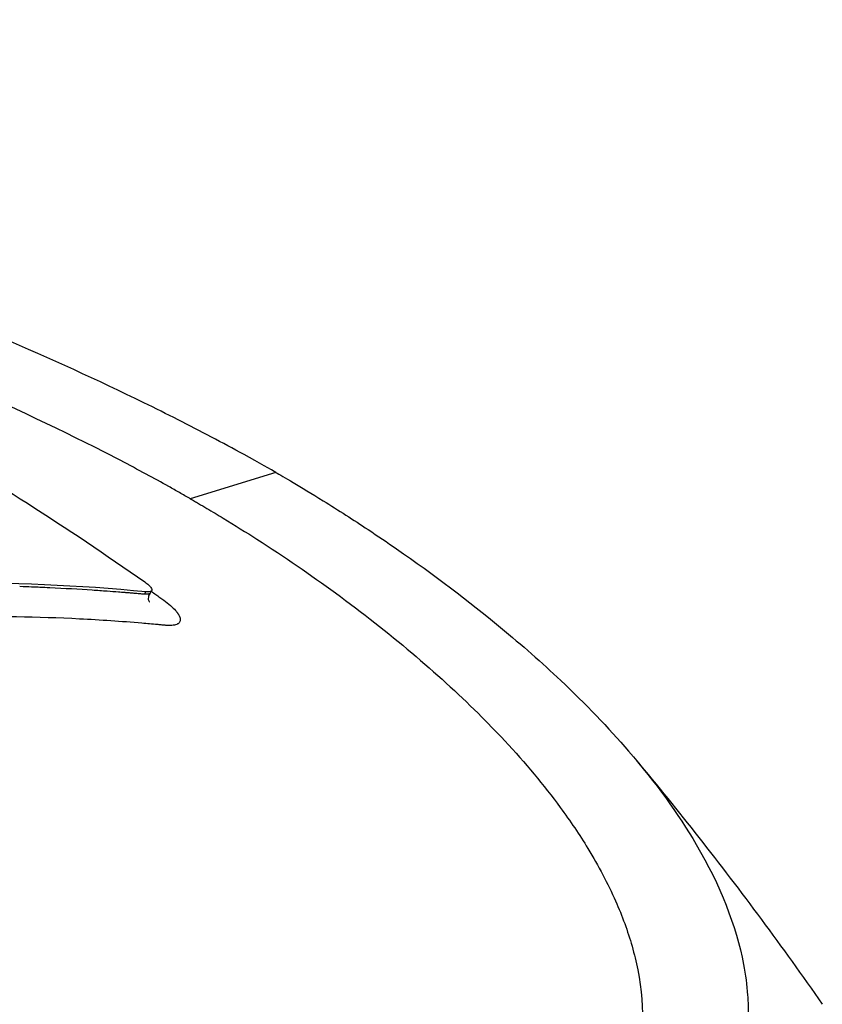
# Model space of a CAD drawing. Header units: millimetres. Extents: x 0 to 4378, y 0 to 2376.
# Tile 306 of 331: x 2740 to 2761, y 1266 to 1292. Entities that reach past the tile are written whole.
import ezdxf

# ---------------------------------------------------------------- set-up
doc = ezdxf.new("R2010")
doc.units = ezdxf.units.MM
doc.header["$LTSCALE"] = 0.2
doc.layers.add('01_Object Line', color=4, linetype='Continuous')

# ---------------------------------------------------------------- blocks, each defined once
blk = doc.blocks.new('A$C6724399f_1')
for p, q in [((38.28, 246.091), (36.071, 245.415)), ((34.894, 242.953), (34.929, 243.014)), ((35.038, 242.981), (35.074, 243.045))]:
    blk.add_line(p, q)
for points, knots in [([(38.28, 246.091), (38.179, 246.149), (37.836, 246.344), (37.182, 246.703), (36.9, 246.855), (36.05, 247.303), (35.468, 247.598), (33.694, 248.466), (32.463, 249.026), (30.376, 249.918), (29.5, 250.279), (28.118, 250.822), (27.612, 251.016), (25.738, 251.715), (24.343, 252.201), (21.067, 253.264), (19.136, 253.834), (16.059, 254.646), (14.933, 254.924), (8.276, 256.454), (3.278, 257.152), (-3.162, 257.673), (-5.454, 257.76), (-10.833, 257.722), (-15.34, 257.477), (-21.548, 255.792), (-23.311, 255.066), (-26.13, 253.337), (-27.184, 252.334), (-27.839, 251.216)], [-11.591769, -11.591769, -11.591769, -11.591769, -11.369233, -11.369233, -11.2055, -11.2055, -10.879051, -10.879051, -10.229253, -10.229253, -9.808886, -9.808886, -9.569695, -9.569695, -8.931682, -8.931682, -8.097781, -8.097781, -7.622133, -7.622133, -5.29353, -5.29353, -3.945591, -3.945591, -1.974095, -1.974095, -0.987299, -0.987299, -0.000001, -0.000001, -0.000001, -0.000001]), ([(36.071, 245.415), (36.046, 245.429), (36.025, 245.441), (35.98, 245.467), (35.958, 245.48), (35.889, 245.519), (35.843, 245.545), (35.704, 245.624), (35.611, 245.676), (35.325, 245.836), (35.131, 245.942), (34.5, 246.283), (34.059, 246.513), (32.3, 247.402), (30.903, 248.049), (27.524, 249.498), (25.477, 250.289), (20.352, 252.073), (17.205, 253.009), (8.749, 255.103), (3.862, 255.889), (-5.811, 256.829), (-10.19, 256.745), (-16.784, 256.078), (-19.567, 255.462), (-24.096, 253.703), (-25.794, 252.572), (-26.866, 251.22)], [-6.407087, -6.407087, -6.407087, -6.407087, -6.401237, -6.401237, -6.39525, -6.39525, -6.383254, -6.383254, -6.359103, -6.359103, -6.309555, -6.309555, -6.200269, -6.200269, -5.881807, -5.881807, -5.449682, -5.449682, -4.832371, -4.832371, -3.815475, -3.815475, -2.514487, -2.514487, -1.264317, -1.264317, -0.000001, -0.000001, -0.000001, -0.000001]), ([(22.726, 250.304), (23.795, 249.809), (24.857, 249.288), (26.922, 248.215), (27.922, 247.667), (29.911, 246.517), (30.895, 245.919), (32.891, 244.646), (33.899, 243.97), (34.898, 243.27)], [-1.723661, -1.723661, -1.723661, -1.723661, -1.283811, -1.283811, -0.862142, -0.862142, -0.440299, -0.440299, -0.000001, -0.000001, -0.000001, -0.000001]), ([(38.28, 246.091), (38.449, 245.993), (38.901, 245.733), (39.894, 245.117), (40.28, 244.869), (40.905, 244.455), (41.15, 244.288), (42.35, 243.457), (43.247, 242.778), (44.62, 241.644), (45.138, 241.187), (46.266, 240.124), (46.85, 239.516), (48.067, 238.102), (48.65, 237.298), (49.735, 235.45), (50.146, 234.413), (50.387, 233.145), (50.421, 232.881), (50.45, 232.49), (50.455, 232.361), (50.458, 232.105), (50.456, 231.979), (50.447, 231.787), (50.442, 231.723), (50.427, 231.53), (50.413, 231.405), (50.377, 231.158), (50.355, 231.036), (50.317, 230.855), (50.303, 230.795), (50.273, 230.672), (50.257, 230.609), (50.222, 230.485), (50.203, 230.423), (50.145, 230.237), (50.101, 230.112), (50.011, 229.879), (49.964, 229.766), (49.863, 229.544), (49.809, 229.435), (49.635, 229.109), (49.504, 228.894), (49.206, 228.461), (49.036, 228.241), (48.69, 227.842), (48.518, 227.662), (48.274, 227.427), (48.222, 227.379), (47.956, 227.135), (47.73, 226.947), (47.368, 226.671), (47.244, 226.58), (46.99, 226.403), (46.86, 226.315), (46.593, 226.143), (46.458, 226.059), (46.247, 225.934), (46.175, 225.892), (46.033, 225.811), (45.964, 225.772), (45.817, 225.692), (45.743, 225.652), (45.53, 225.539), (45.382, 225.464), (44.082, 224.826), (42.757, 224.338), (41.138, 223.897), (40.999, 223.86), (40.719, 223.788), (40.581, 223.754), (40.306, 223.687), (40.17, 223.655), (39.898, 223.593), (39.763, 223.563), (39.495, 223.505), (39.36, 223.477), (38.972, 223.398), (38.709, 223.348), (37.941, 223.209), (37.418, 223.125), (36.682, 223.02), (36.451, 222.989), (36.108, 222.945), (35.999, 222.932), (35.673, 222.893), (35.457, 222.868), (35.034, 222.823), (34.83, 222.803), (34.234, 222.747), (33.841, 222.714), (32.744, 222.636), (32.031, 222.598), (30.759, 222.552), (30.207, 222.54), (28.806, 222.525), (27.949, 222.532), (26.643, 222.565), (26.205, 222.579), (25.541, 222.607), (25.319, 222.618), (24.985, 222.635), (24.874, 222.641), (24.706, 222.65), (24.651, 222.653), (24.567, 222.658), (24.539, 222.659), (24.483, 222.662), (24.455, 222.664), (24.427, 222.666)], [0.000492, 0.000492, 0.000492, 0.000492, 0.070477, 0.070477, 0.116784, 0.116784, 0.147598, 0.147598, 0.270163, 0.270163, 0.35129, 0.35129, 0.459378, 0.459378, 0.603543, 0.603543, 0.795477, 0.795477, 0.846759, 0.846759, 0.872247, 0.872247, 0.897546, 0.897546, 0.910816, 0.910816, 0.936058, 0.936058, 0.961053, 0.961053, 0.973407, 0.973407, 0.986612, 0.986612, 0.999925, 0.999925, 1.026343, 1.026343, 1.051465, 1.051465, 1.076258, 1.076258, 1.125243, 1.125243, 1.177878, 1.177878, 1.224985, 1.224985, 1.237745, 1.237745, 1.287061, 1.287061, 1.311764, 1.311764, 1.336615, 1.336615, 1.361333, 1.361333, 1.372959, 1.372959, 1.384222, 1.384222, 1.395507, 1.395507, 1.41867, 1.41867, 1.596072, 1.596072, 1.612752, 1.612752, 1.628768, 1.628768, 1.644172, 1.644172, 1.659003, 1.659003, 1.673475, 1.673475, 1.702106, 1.702106, 1.756638, 1.756638, 1.781274, 1.781274, 1.792708, 1.792708, 1.814679, 1.814679, 1.835454, 1.835454, 1.874477, 1.874477, 1.942807, 1.942807, 1.994085, 1.994085, 2.070998, 2.070998, 2.109452, 2.109452, 2.128666, 2.128666, 2.138273, 2.138273, 2.143077, 2.143077, 2.145479, 2.145479, 2.147874, 2.147874, 2.147874, 2.147874]), ([(36.071, 245.415), (36.112, 245.391), (36.144, 245.373), (36.214, 245.332), (36.25, 245.311), (36.356, 245.249), (36.427, 245.208), (36.641, 245.081), (36.782, 244.997), (37.218, 244.732), (37.51, 244.55), (38.5, 243.916), (39.177, 243.452), (41.208, 241.968), (42.443, 240.924), (43.729, 239.649), (43.959, 239.413), (44.713, 238.602), (45.191, 238.028), (45.871, 237.104), (46.108, 236.752), (46.6, 235.946), (46.838, 235.495), (47.209, 234.656), (47.351, 234.268), (47.519, 233.68), (47.568, 233.476), (47.807, 232.258), (47.77, 231.284), (47.356, 229.915), (47.16, 229.476), (46.653, 228.631), (46.34, 228.226), (45.605, 227.459), (45.186, 227.098), (44.236, 226.413), (43.706, 226.09), (40.776, 224.57), (37.626, 223.72), (32.919, 223.176), (32.003, 223.097), (29.637, 222.953), (28.151, 222.918), (25.842, 222.943), (25.058, 222.965), (23.467, 223.034), (22.659, 223.081), (21.842, 223.141)], [0.000001, 0.000001, 0.000001, 0.000001, 0.017289, 0.017289, 0.034993, 0.034993, 0.070506, 0.070506, 0.142461, 0.142461, 0.294734, 0.294734, 0.67969, 0.67969, 1.52071, 1.52071, 1.712137, 1.712137, 2.17847, 2.17847, 2.468632, 2.468632, 2.845677, 2.845677, 3.177241, 3.177241, 3.354712, 3.354712, 4.246918, 4.246918, 4.688059, 4.688059, 5.129475, 5.129475, 5.562211, 5.562211, 5.997516, 5.997516, 7.753462, 7.753462, 8.159608, 8.159608, 8.770872, 8.770872, 9.07783, 9.07783, 9.385555, 9.385555, 9.385555, 9.385555]), ([(34.929, 243.014), (33.2, 243.182), (31.438, 243.258), (27.803, 243.227), (25.931, 243.116), (24.029, 242.909)], [-1.719587, -1.719587, -1.719587, -1.719587, -0.870829, -0.870829, -0.000001, -0.000001, -0.000001, -0.000001]), ([(34.894, 242.953), (34.887, 242.954), (34.873, 242.955), (34.851, 242.957), (34.822, 242.959), (34.781, 242.963), (34.726, 242.967), (34.708, 242.969), (34.689, 242.97), (34.667, 242.972), (34.639, 242.974), (34.609, 242.977), (34.575, 242.98), (34.569, 242.98), (34.564, 242.98), (34.558, 242.981), (34.548, 242.982), (34.538, 242.982), (34.529, 242.983), (34.513, 242.984), (34.498, 242.986), (34.483, 242.987), (34.467, 242.988), (34.452, 242.989), (34.437, 242.991), (34.421, 242.992), (34.406, 242.993), (34.391, 242.994), (34.359, 242.997), (34.328, 242.999), (34.299, 243.001), (34.272, 243.003), (34.246, 243.005), (34.221, 243.007), (34.124, 243.015), (34.027, 243.022), (33.93, 243.029), (33.802, 243.038), (33.675, 243.047), (33.546, 243.055), (33.202, 243.078), (32.836, 243.099), (32.447, 243.118), (32.362, 243.122), (32.277, 243.126), (32.19, 243.13), (32.082, 243.135), (31.91, 243.143), (31.674, 243.15)], [0, 0, 0, 0, 0.0133397, 0.0133397, 0.0133397, 0.03125, 0.03125, 0.03125, 0.0436988, 0.0436988, 0.0436988, 0.0597938, 0.0597938, 0.0597938, 0.0625, 0.0625, 0.0625, 0.0673095, 0.0673095, 0.0673095, 0.0751746, 0.0751746, 0.0751746, 0.0832707, 0.0832707, 0.0832707, 0.0916192, 0.0916192, 0.0916192, 0.1091793, 0.1091793, 0.1091793, 0.125, 0.125, 0.125, 0.1792162, 0.1792162, 0.1792162, 0.25, 0.25, 0.25, 0.4553665, 0.4553665, 0.4553665, 0.5, 0.5, 0.5, 0.6281551, 0.6281551, 0.6281551, 0.6281551]), ([(34.898, 243.27), (34.936, 243.244), (34.968, 243.218), (35.02, 243.171), (35.04, 243.149), (35.07, 243.108), (35.078, 243.089), (35.081, 243.057), (35.076, 243.044), (35.053, 243.024), (35.035, 243.017), (34.989, 243.011), (34.962, 243.011), (34.929, 243.014)], [-0.09818224, -0.09818224, -0.09818224, -0.09818224, -0.08163434, -0.08163434, -0.06586622, -0.06586622, -0.04902056, -0.04902056, -0.0323577, -0.0323577, -0.01585951, -0.01585951, -0.00000099, -0.00000099, -0.00000099, -0.00000099]), ([(35.037, 242.982), (35.037, 242.981), (35.037, 242.981), (35.037, 242.981), (35.032, 242.973), (35.024, 242.966), (35.008, 242.96), (35.006, 242.959), (35.005, 242.959), (35.003, 242.958), (34.984, 242.953), (34.961, 242.951), (34.939, 242.951), (34.923, 242.951), (34.907, 242.952), (34.894, 242.953)], [0.6308489, 0.6308489, 0.6308489, 0.6308489, 0.6333546, 0.6333546, 0.6333546, 0.75, 0.75, 0.75, 0.7608461, 0.7608461, 0.7608461, 0.894498, 0.894498, 0.894498, 0.9998939, 0.9998939, 0.9998939, 0.9998939]), ([(35.035, 242.978), (35.024, 242.96), (35.015, 242.943), (35, 242.909), (34.995, 242.894), (34.987, 242.857), (34.986, 242.836), (34.991, 242.803), (34.996, 242.79), (35.006, 242.769), (35.012, 242.762), (35.017, 242.756), (35.018, 242.756), (35.018, 242.756)], [0.000311, 0.000311, 0.000311, 0.000311, 0.007183, 0.007183, 0.01325929, 0.01325929, 0.02256167, 0.02256167, 0.03116217, 0.03116217, 0.04207073, 0.04207073, 0.04742149, 0.04742149, 0.04742149, 0.04742149]), ([(35.064, 243.028), (35.105, 243), (35.145, 242.972), (35.185, 242.943), (35.219, 242.92), (35.253, 242.896), (35.287, 242.872), (35.304, 242.86), (35.322, 242.848), (35.338, 242.836), (35.355, 242.824), (35.371, 242.812), (35.387, 242.801), (35.451, 242.753), (35.509, 242.707), (35.56, 242.662), (35.611, 242.617), (35.655, 242.574), (35.691, 242.533), (35.7, 242.523), (35.708, 242.513), (35.716, 242.503), (35.72, 242.498), (35.724, 242.493), (35.728, 242.488), (35.73, 242.486), (35.732, 242.483), (35.734, 242.481), (35.735, 242.478), (35.737, 242.476), (35.739, 242.473), (35.746, 242.464), (35.753, 242.454), (35.759, 242.445), (35.762, 242.44), (35.765, 242.436), (35.768, 242.431), (35.77, 242.427), (35.773, 242.422), (35.776, 242.418), (35.778, 242.413), (35.781, 242.409), (35.783, 242.405), (35.791, 242.39), (35.797, 242.376), (35.802, 242.362), (35.808, 242.345), (35.812, 242.328), (35.814, 242.313), (35.814, 242.306), (35.815, 242.299), (35.815, 242.293)], [-0.17029811, -0.17029811, -0.17029811, -0.17029811, -0.16774075, -0.16774075, -0.16774075, -0.16558048, -0.16558048, -0.16558048, -0.16450034, -0.16450034, -0.16450034, -0.1634202, -0.1634202, -0.1634202, -0.15909966, -0.15909966, -0.15909966, -0.15477911, -0.15477911, -0.15477911, -0.15369897, -0.15369897, -0.15369897, -0.1531589, -0.1531589, -0.1531589, -0.15288887, -0.15288887, -0.15288887, -0.15261883, -0.15261883, -0.15261883, -0.1515387, -0.1515387, -0.1515387, -0.15099863, -0.15099863, -0.15099863, -0.15045856, -0.15045856, -0.15045856, -0.14991849, -0.14991849, -0.14991849, -0.14810764, -0.14810764, -0.14810764, -0.14575673, -0.14575673, -0.14575673, -0.14474859, -0.14474859, -0.14474859, -0.14474859]), ([(35.815, 242.293), (35.814, 242.285), (35.813, 242.276), (35.812, 242.269), (35.808, 242.255), (35.803, 242.243), (35.795, 242.231), (35.788, 242.22), (35.777, 242.21), (35.765, 242.2), (35.759, 242.196), (35.752, 242.192), (35.745, 242.188), (35.738, 242.184), (35.73, 242.18), (35.721, 242.176), (35.688, 242.163), (35.646, 242.154), (35.595, 242.15), (35.57, 242.148), (35.543, 242.147), (35.514, 242.148), (35.499, 242.148), (35.484, 242.148), (35.469, 242.149), (35.453, 242.15), (35.437, 242.151), (35.421, 242.153), (35.405, 242.154), (35.388, 242.156), (35.371, 242.157), (35.355, 242.159), (35.338, 242.16), (35.322, 242.162), (35.289, 242.165), (35.255, 242.168), (35.222, 242.171), (35.09, 242.183), (34.957, 242.195), (34.824, 242.206), (34.291, 242.251), (33.756, 242.286), (33.217, 242.314), (32.14, 242.368), (31.049, 242.388), (29.947, 242.374)], [-0.1447486, -0.1447486, -0.1447486, -0.1447486, -0.1434058, -0.1434058, -0.1434058, -0.1410549, -0.1410549, -0.1410549, -0.138704, -0.138704, -0.138704, -0.1375285, -0.1375285, -0.1375285, -0.1363531, -0.1363531, -0.1363531, -0.1316512, -0.1316512, -0.1316512, -0.1293003, -0.1293003, -0.1293003, -0.1281249, -0.1281249, -0.1281249, -0.1269494, -0.1269494, -0.1269494, -0.125774, -0.125774, -0.125774, -0.1245985, -0.1245985, -0.1245985, -0.1222476, -0.1222476, -0.1222476, -0.1128439, -0.1128439, -0.1128439, -0.0752293, -0.0752293, -0.0752293, 0, 0, 0, 0]), ([(47.571, 238.674), (48.124, 238.012), (48.65, 237.362), (50.269, 235.303), (51.335, 233.863), (52.367, 232.384)], [0, 0, 0, 0, 0.2726757, 0.2726757, 0.832405, 0.832405, 0.832405, 0.832405])]:
    blk.add_open_spline(points, degree=3, knots=knots)

msp = doc.modelspace()

# ---------------------------------------------------------------- block references
at = {"layer": '01_Object Line'}
msp.add_blockref('A$C6724399f_1', (2708.753, 1034.021), dxfattribs=at)

doc.saveas('drawing.dxf')
